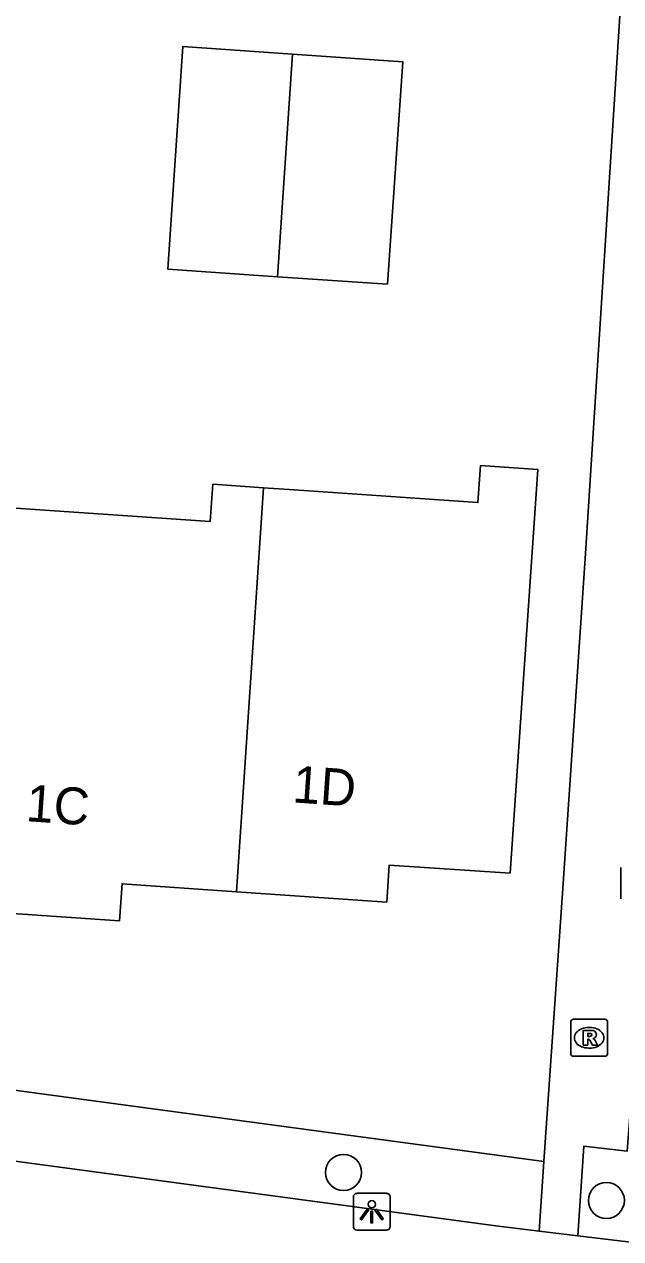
# Model space of a CAD drawing. Extents: x 161848 to 162726, y 385382 to 386521.
# Drawn here: x 162118.77 to 162134.95, y 386092.69 to 386125.59 of the extents above; entities that cross this region are included whole.
import ezdxf

# ---------------------------------------------------------------- set-up
doc = ezdxf.new("R2010")
doc.units = 0
for name, color, linetype in [('IMGEO_Boom', 7, 'Continuous'), ('IMGEO_Haag', 7, 'Continuous'), ('IMGEO_Kolk', 7, 'Continuous'), ('IMGEO_Lichtpunt', 7, 'Continuous'), ('IMGEO_Pand', 7, 'Continuous'), ('IMGEO_Pand_nummerreeks', 7, 'Continuous'), ('IMGEO_Rioolput', 7, 'Continuous'), ('IMGEO_Voetpad_open', 7, 'Continuous')]:
    doc.layers.add(name, color=color, linetype=linetype)

msp = doc.modelspace()

# ---------------------------------------------------------------- linework, layer by layer
at = {"layer": 'IMGEO_Boom'}
for centre in [(162127.426, 386094.482), (162134.556, 386093.721)]:
    msp.add_circle(centre, 0.489, dxfattribs=at)
at = {"layer": 'IMGEO_Haag'}
msp.add_lwpolyline([(162132.861, 386094.776), (162102.056, 386098.924)], dxfattribs=at)
at = {"layer": 'IMGEO_Kolk'}
msp.add_line((162134.945, 386101.891), (162134.945, 386102.743), dxfattribs=at)
msp.add_lwpolyline([(162134.945, 386101.891), (162134.945, 386102.743)], dxfattribs=at)
at = {"layer": 'IMGEO_Lichtpunt'}
for p, q in [((162127.695, 386093.82), (162127.695, 386093.013)), ((162127.695, 386093.82), (162127.695, 386093.013)), ((162128.597, 386093.915), (162127.789, 386093.915)), ((162128.597, 386093.915), (162127.789, 386093.915)), ((162128.691, 386093.013), (162128.691, 386093.82)), ((162128.691, 386093.013), (162128.691, 386093.82)), ((162127.789, 386092.919), (162128.597, 386092.919)), ((162127.789, 386092.919), (162128.597, 386092.919))]:
    msp.add_line(p, q, dxfattribs=at)
for points in [[(162128.069, 386093.484), (162128.108, 386093.456), (162127.92, 386093.194), (162127.882, 386093.221), (162128.069, 386093.484)], [(162128.171, 386093.436), (162128.218, 386093.436), (162128.218, 386093.114), (162128.171, 386093.114), (162128.171, 386093.436)], [(162128.281, 386093.456), (162128.319, 386093.483), (162128.506, 386093.221), (162128.467, 386093.193), (162128.281, 386093.456)]]:
    msp.add_lwpolyline(points, dxfattribs=at)
msp.add_circle((162128.194, 386093.618), 0.0994, dxfattribs=at)
for centre, start, end in [((162127.789, 386093.82), 90, 180), ((162127.789, 386093.82), 90, 180), ((162128.597, 386093.82), 0, 90), ((162128.597, 386093.82), 0, 90), ((162127.789, 386093.013), 180, 270), ((162127.789, 386093.013), 180, 270), ((162128.597, 386093.013), 270, 0), ((162128.597, 386093.013), 270, 360)]:
    msp.add_arc(centre, 0.0946, start, end, dxfattribs=at)
at = {"layer": 'IMGEO_Pand'}
for points in [[(162125.642, 386118.755), (162122.665, 386118.955), (162123.068, 386124.989), (162126.046, 386124.785)], [(162126.046, 386124.785), (162129.034, 386124.581), (162128.62, 386118.555), (162125.642, 386118.755)], [(162126.046, 386124.785), (162125.642, 386118.755)], [(162125.258, 386113.034), (162126.086, 386112.977), (162131.074, 386112.632), (162131.144, 386113.639), (162132.699, 386113.532), (162131.946, 386102.595), (162128.668, 386102.811), (162128.602, 386101.805), (162124.524, 386102.088)], [(162118, 386112.522), (162123.816, 386112.121), (162123.886, 386113.128), (162125.258, 386113.034)], [(162125.258, 386113.034), (162124.524, 386102.088)], [(162124.524, 386102.088), (162121.421, 386102.304), (162121.351, 386101.298), (162117.265, 386101.581)]]:
    msp.add_lwpolyline(points, dxfattribs=at)
at = {"layer": 'IMGEO_Rioolput'}
for p, q in [((162133.663, 386098.63), (162134.515, 386098.63)), ((162133.588, 386097.704), (162133.588, 386098.556)), ((162134.076, 386098.41), (162134.101, 386098.41)), ((162134.589, 386098.556), (162134.589, 386097.704)), ((162134.515, 386097.63), (162133.663, 386097.63)), ((162134.099, 386097.85), (162134.074, 386097.85))]:
    msp.add_line(p, q, dxfattribs=at)
for points in [[(162133.663, 386098.63), (162134.515, 386098.63)], [(162133.588, 386097.704), (162133.588, 386098.556)], [(162134.177, 386098.328), (162133.925, 386098.33), (162133.925, 386097.93)], [(162134.589, 386098.556), (162134.589, 386097.704)], [(162133.925, 386097.93), (162134.049, 386097.93), (162134.049, 386098.092), (162134.06, 386098.092)], [(162134.103, 386098.249), (162134.049, 386098.249), (162134.049, 386098.168)], [(162134.049, 386098.168), (162134.101, 386098.168)], [(162134.107, 386098.063), (162134.178, 386097.93), (162134.318, 386097.93), (162134.253, 386098.056)], [(162134.515, 386097.63), (162133.663, 386097.63)]]:
    msp.add_lwpolyline(points, dxfattribs=at)
for centre, radius, start, end in [((162133.665, 386098.554), 0.0765, 91.552, 178.448), ((162133.665, 386098.554), 0.0765, 91.552, 178.448), ((162134.513, 386098.554), 0.0765, 1.552, 88.448), ((162134.513, 386098.554), 0.0765, 1.552, 88.448), ((162134.176, 386098.218), 0.109, 350.3612, 89.416), ((162134.059, 386098.039), 0.0533, 26.0293, 88.6989), ((162134.085, 386098.357), 0.19, 274.7715, 282.9687), ((162134.109, 386098.153), 0.0964, 77.0061, 93.1865), ((162134.123, 386098.21), 0.0378, 276.6634, 79.6772), ((162134.174, 386098.218), 0.112, 277.5842, 350.9817), ((162134.158, 386098.003), 0.108, 29.5134, 73.7905), ((162133.665, 386097.706), 0.0765, 181.552, 268.448), ((162133.665, 386097.706), 0.0765, 181.552, 268.448), ((162134.513, 386097.706), 0.0765, 271.552, 358.448), ((162134.513, 386097.706), 0.0765, 271.552, 358.448)]:
    msp.add_arc(centre, radius, start, end, dxfattribs=at)
for centre, major_axis, ratio, start_param, end_param in [((162134.075, 386098.13), (-0.387, 0.002), 0.722429, 4.712389, 7.853982), ((162134.1, 386098.13), (-0.39, 0.002), 0.717154, 1.570796, 4.712389)]:
    msp.add_ellipse(centre, major_axis=major_axis, ratio=ratio, start_param=start_param, end_param=end_param, dxfattribs=at)
at = {"layer": 'IMGEO_Voetpad_open'}
for points in [[(162132.861, 386094.776), (162133.364, 386102.051), (162133.993, 386111.254), (162136.037, 386143.241), (162136.336, 386147.572)], [(162135.434, 386099.113), (162135.4, 386098.682), (162135.181, 386095.867), (162135.118, 386095.057), (162133.948, 386095.191), (162133.786, 386092.767)], [(162132.731, 386092.893), (162131.56, 386093.034), (162101.855, 386097.031)], [(162132.731, 386092.893), (162132.861, 386094.776)], [(162133.786, 386092.767), (162132.731, 386092.893)], [(162155.201, 386089.654), (162135.134, 386092.605), (162133.786, 386092.767)]]:
    msp.add_lwpolyline(points, dxfattribs=at)

# ---------------------------------------------------------------- texts
at = {"layer": 'IMGEO_Pand_nummerreeks'}
for s, rotation, p in [('1D', 356.025, (162126.026, 386104.511)), ('1C', 356.0368, (162118.797, 386104.002))]:
    msp.add_text(s, height=1, rotation=rotation, dxfattribs=at).set_placement(p)

doc.saveas('drawing.dxf')
